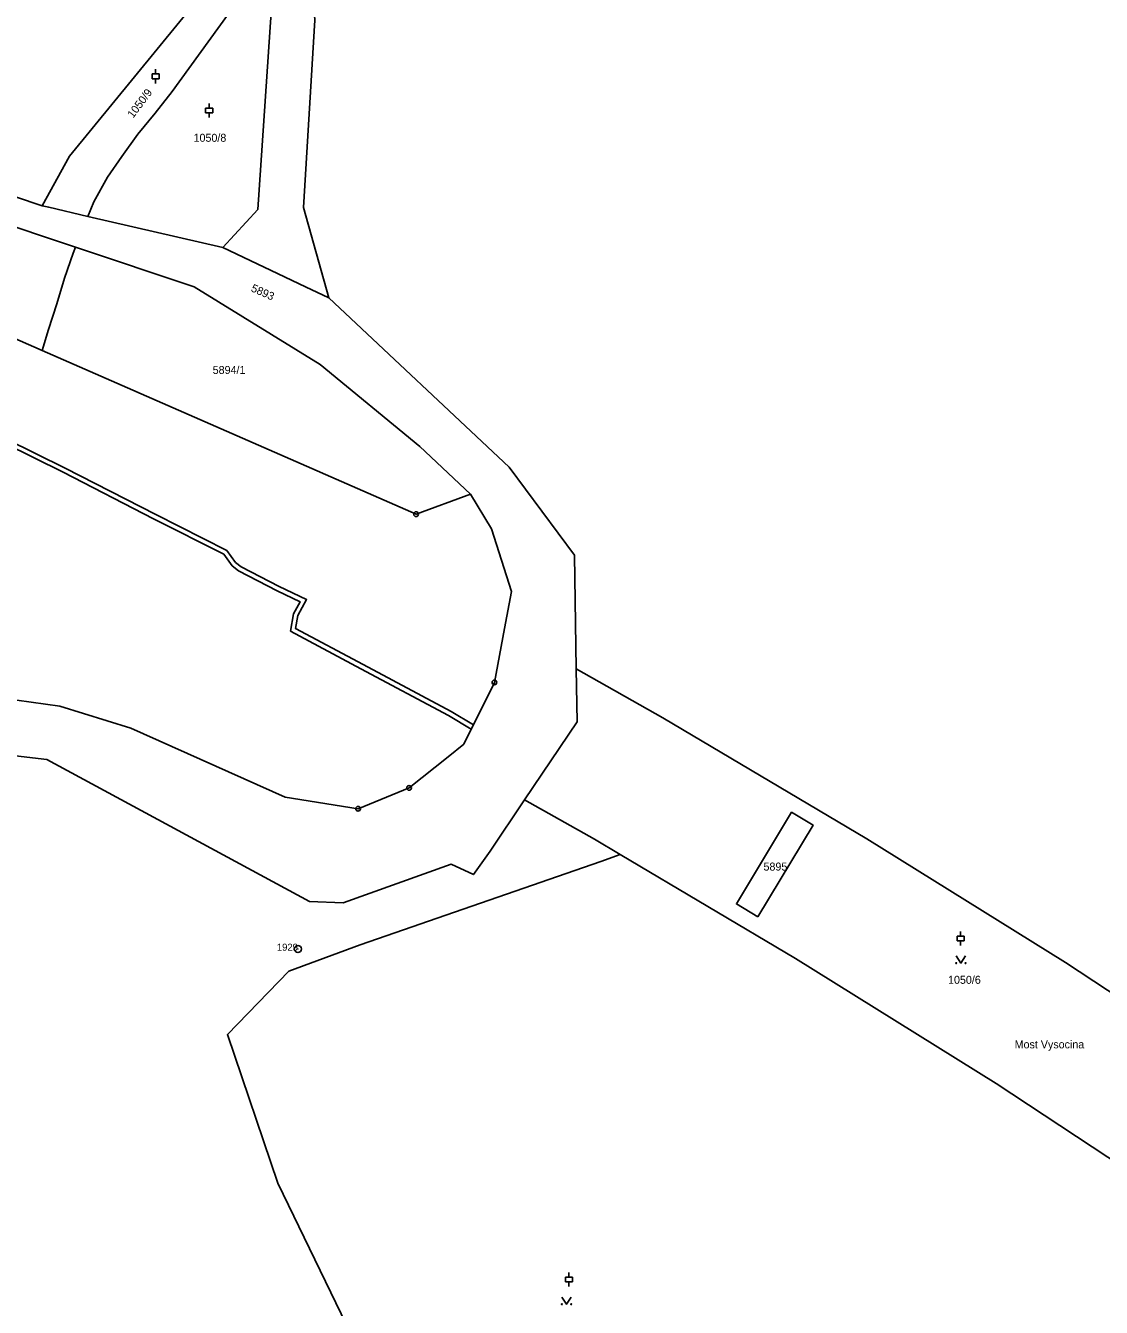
# Model space of a CAD drawing. Extents: x -644096 to -634268, y -1141430 to -1133463.
# Drawn here: x -639306.8 to -639078.4, y -1137650.6 to -1137378.3 of the extents above; entities that cross this region are included whole.
import ezdxf

# ---------------------------------------------------------------- set-up
doc = ezdxf.new("R2010")
doc.units = 0
for name, color, linetype in [('_CIVIL_CONSTRUCTION', 7, 'Continuous'), ('B_Hranice _3D', 7, 'Continuous'), ('spodek_nasyp', 7, 'Continuous'), ('spodek_zarez', 7, 'Continuous'), ('svrsek_osa_sjezdy', 7, 'Continuous'), ('svrsek_osa_terminal_VRT', 7, 'Continuous'), ('svrsek_osa_VRT', 7, 'Continuous'), ('svrsek_popisy_VRT', 7, 'Continuous'), ('terminal_VRT', 7, 'Continuous')]:
    doc.layers.add(name, color=color, linetype=linetype)

msp = doc.modelspace()

# ---------------------------------------------------------------- linework, layer by layer
at = {"layer": '_CIVIL_CONSTRUCTION'}
for centre, radius in [((-639223.88, -1137482.09), 0.5), ((-639223.88, -1137482.09), 0.0303), ((-639207.23, -1137517.82), 0.5), ((-639207.23, -1137517.82), 0.0303), ((-639225.35, -1137540.22), 0.5), ((-639225.35, -1137540.22), 0.0303), ((-639236.2, -1137544.67), 0.5), ((-639236.2, -1137544.67), 0.0303), ((-639248.98, -1137574.44), 0.75), ((-639248.98, -1137574.44), 0.03)]:
    msp.add_circle(centre, radius, dxfattribs=at)
at = {"layer": 'B_Hranice _3D'}
for points in [[(-639335.16, -1137455.66), (-639320.68, -1137462.47), (-639317.62, -1137463.91), (-639298.81, -1137473.2), (-639279.61, -1137483.05), (-639264.7, -1137490.62), (-639262.94, -1137493.03), (-639261.55, -1137494.13), (-639253.38, -1137498.34), (-639248.51, -1137500.68), (-639249.93, -1137503.27), (-639250.55, -1137506.93), (-639235.61, -1137514.91), (-639216.96, -1137524.86), (-639212.16, -1137527.76)], [(-639212.16, -1137527.76), (-639211.71, -1137526.86), (-639216.46, -1137524), (-639235.13, -1137514.03), (-639249.45, -1137506.39), (-639248.97, -1137503.61), (-639247.13, -1137500.24), (-639252.94, -1137497.44), (-639261.01, -1137493.29), (-639262.22, -1137492.33), (-639264.04, -1137489.84), (-639279.15, -1137482.15), (-639298.37, -1137472.3), (-639317.18, -1137463.01)]]:
    msp.add_lwpolyline(points, dxfattribs=at)
at = {"layer": 'spodek_nasyp'}
msp.add_arc((-642050.26, -1145189.6), 8702.25, 63.41797, 71.234685, dxfattribs=at)
at = {"layer": 'spodek_zarez'}
msp.add_circle((-638683.07, -1137056.85), 1378.08, dxfattribs=at)
at = {"layer": 'svrsek_osa_sjezdy'}
for p, q in [((-639279.94, -1137388.6), (-639278.44, -1137388.6)), ((-639279.94, -1137389.6), (-639279.94, -1137388.6)), ((-639279.19, -1137388.6), (-639279.19, -1137387.6)), ((-639278.44, -1137389.6), (-639278.44, -1137388.6)), ((-639279.94, -1137389.6), (-639278.44, -1137389.6)), ((-639279.19, -1137390.6), (-639279.19, -1137389.6)), ((-639268.55, -1137395.87), (-639267.05, -1137395.87)), ((-639268.55, -1137396.87), (-639268.55, -1137395.87)), ((-639268.55, -1137396.87), (-639267.05, -1137396.87)), ((-639267.8, -1137395.87), (-639267.8, -1137394.87)), ((-639267.8, -1137397.87), (-639267.8, -1137396.87)), ((-639267.05, -1137396.87), (-639267.05, -1137395.87)), ((-639108.26, -1137571.73), (-639108.26, -1137570.73)), ((-639109.01, -1137571.73), (-639107.51, -1137571.73)), ((-639109.01, -1137572.73), (-639109.01, -1137571.73)), ((-639109.01, -1137572.73), (-639107.51, -1137572.73)), ((-639108.26, -1137573.73), (-639108.26, -1137572.73)), ((-639107.51, -1137572.73), (-639107.51, -1137571.73)), ((-639192.19, -1137644.13), (-639190.69, -1137644.13)), ((-639192.19, -1137645.13), (-639192.19, -1137644.13)), ((-639191.44, -1137644.13), (-639191.44, -1137643.13)), ((-639190.69, -1137645.13), (-639190.69, -1137644.13)), ((-639192.19, -1137645.13), (-639190.69, -1137645.13)), ((-639191.44, -1137646.13), (-639191.44, -1137645.13))]:
    msp.add_line(p, q, dxfattribs=at)
for points in [[(-639109.2, -1137575.92), (-639108.2, -1137577.42), (-639107.2, -1137575.92)], [(-639192.92, -1137648.39), (-639191.92, -1137649.89), (-639190.92, -1137648.39)]]:
    msp.add_lwpolyline(points, dxfattribs=at)
for centre in [(-639109.2, -1137577.42), (-639107.2, -1137577.42), (-639192.92, -1137649.89), (-639190.92, -1137649.89)]:
    msp.add_circle(centre, 0.1, dxfattribs=at)
at = {"layer": 'svrsek_osa_terminal_VRT'}
msp.add_arc((-642050.26, -1145189.6), 8802.25, 41.413152, 75.317049, dxfattribs=at)
at = {"layer": 'terminal_VRT'}
for p, q in [((-639264.93, -1137425.48), (-639293.54, -1137418.85)), ((-639143.3, -1137576.48), (-639180.55, -1137554.36))]:
    msp.add_line(p, q, dxfattribs=at)
for points in [[(-639242.39, -1137436.16), (-639247.8, -1137416.97), (-639245.39, -1137377.18), (-639246.72, -1137357.16), (-639246.45, -1137337.6), (-639246.33, -1137332), (-639245.97, -1137307.29), (-639247.26, -1137300.22)], [(-639303.27, -1137416.59), (-639297.44, -1137406.05), (-639265.02, -1137366.4), (-639259.59, -1137355.53), (-639258.22, -1137348.71)], [(-639498.94, -1137350.98), (-639428.37, -1137384.26), (-639426.4, -1137386.73), (-639417.38, -1137390.93), (-639361.41, -1137397.01), (-639303.27, -1137416.59)], [(-639253.65, -1137360.83), (-639255.68, -1137364.68), (-639275.68, -1137392.33), (-639279.24, -1137396.92), (-639282.92, -1137401.37), (-639286.37, -1137406.11), (-639289.42, -1137410.54), (-639292.28, -1137415.72), (-639293.54, -1137418.85)], [(-639253.65, -1137360.83), (-639257.48, -1137417.37), (-639264.93, -1137425.48)], [(-639303.27, -1137447.33), (-639332.98, -1137434.32), (-639358.59, -1137424.71), (-639436.54, -1137386.86)], [(-639436.54, -1137386.86), (-639419.49, -1137393.79), (-639400.14, -1137398.45), (-639353.15, -1137406.35), (-639296.19, -1137425.4)], [(-639293.54, -1137418.85), (-639301.87, -1137416.92), (-639303.27, -1137416.59)], [(-639296.19, -1137425.4), (-639296.69, -1137426.64), (-639298.52, -1137431.97), (-639300.13, -1137437.44), (-639301.92, -1137442.88), (-639303.27, -1137447.33)], [(-639296.19, -1137425.4), (-639270.98, -1137433.83), (-639244.22, -1137450.28), (-639223.06, -1137467.69), (-639212.34, -1137477.84)], [(-639264.93, -1137425.48), (-639247.34, -1137433.82), (-639242.39, -1137436.16)], [(-639189.88, -1137514.97), (-639190.26, -1137490.81), (-639204.12, -1137472.09), (-639242.39, -1137436.16)], [(-639212.34, -1137477.84), (-639223.88, -1137482.09), (-639303.27, -1137447.33)], [(-639330.94, -1137528.42), (-639328.83, -1137526.13), (-639314.81, -1137520.75), (-639299.49, -1137522.86), (-639284.46, -1137527.56), (-639251.69, -1137542.17), (-639236.2, -1137544.67), (-639225.35, -1137540.22), (-639217.08, -1137533.6), (-639213.72, -1137530.91), (-639207.23, -1137517.82), (-639205.1, -1137506.39), (-639203.63, -1137498.5), (-639207.87, -1137485.24), (-639212.34, -1137477.84)], [(-639200.84, -1137542.76), (-639189.71, -1137526.17), (-639189.88, -1137514.97)], [(-639189.88, -1137514.97), (-639171.47, -1137525.35), (-639128.2, -1137551.04)], [(-639200.84, -1137542.76), (-639208.16, -1137553.68), (-639211.71, -1137558.64), (-639216.4, -1137556.46), (-639239.39, -1137564.67), (-639246.48, -1137564.33), (-639302.26, -1137534.2), (-639310.14, -1137533.27), (-639318.04, -1137535.5), (-639325.03, -1137539.56), (-639331.5, -1137544.13), (-639337.18, -1137549.79), (-639342.51, -1137561.43)], [(-639180.55, -1137554.36), (-639186, -1137551.13), (-639200.84, -1137542.76)], [(-639151.29, -1137567.64), (-639139.59, -1137548.14), (-639144.16, -1137545.4), (-639155.87, -1137564.88), (-639151.29, -1137567.64)], [(-639128.2, -1137551.04), (-639085.97, -1137577.29), (-639044.09, -1137604.93)], [(-639234.01, -1137877.81), (-639232.86, -1137872.91), (-639233.64, -1137865.46), (-639241.09, -1137852.22), (-639241.82, -1137848.34), (-639248.56, -1137812.78), (-639237.86, -1137791.15), (-639239.15, -1137780.41), (-639242.43, -1137770.55), (-639242, -1137763.26), (-639233.38, -1137746.84), (-639229.62, -1137727.42), (-639222.47, -1137711.96), (-639215.31, -1137698.64), (-639216.84, -1137695.9), (-639229.68, -1137672.84), (-639253.2, -1137624.2), (-639263.93, -1137592.62), (-639250.87, -1137579.15), (-639235.76, -1137573.59), (-639184.68, -1137555.83), (-639180.55, -1137554.36)], [(-639059.99, -1137629.89), (-639100.69, -1137603), (-639143.3, -1137576.48)]]:
    msp.add_lwpolyline(points, dxfattribs=at)

# ---------------------------------------------------------------- texts
at = {"layer": '_CIVIL_CONSTRUCTION'}
msp.add_text('1929', height=1.5, dxfattribs=at).set_placement((-639253.43, -1137574.81))
at = {"layer": 'svrsek_osa_VRT'}
for s, rotation, p in [('1050/9', 53, (-639283.96, -1137398.11)), ('5893', 336, (-639259.07, -1137434.69))]:
    msp.add_text(s, height=1.7, rotation=rotation, dxfattribs=at).set_placement(p)
for s, p in [('1050/8', (-639271.12, -1137403)), ('5894/1', (-639267.06, -1137452.31)), ('5895', (-639150.12, -1137557.79)), ('1050/6', (-639110.94, -1137581.84))]:
    msp.add_text(s, height=1.7, dxfattribs=at).set_placement(p)
at = {"layer": 'svrsek_popisy_VRT'}
msp.add_text('Most Vysocina', height=1.7, dxfattribs=at).set_placement((-639096.8, -1137595.55))

doc.saveas('drawing.dxf')
